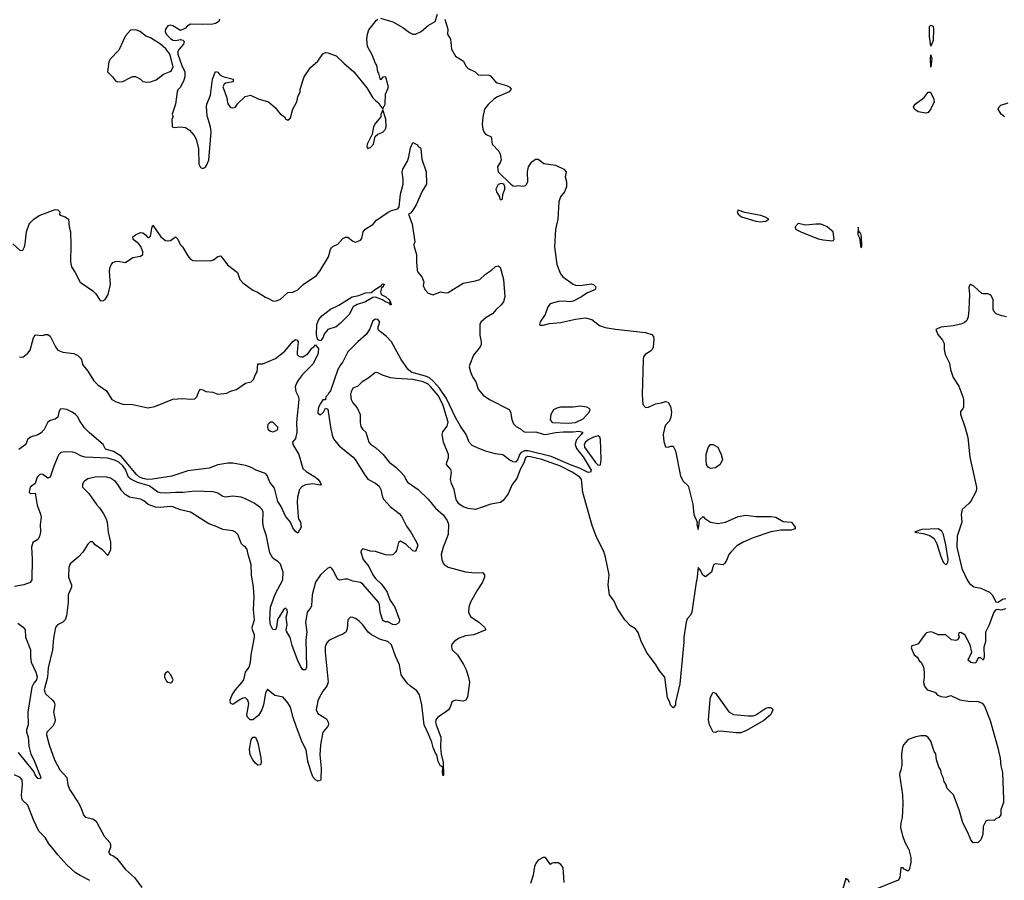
# Model space of a CAD drawing. Header units: inches. Extents: x 1384664 to 1536621, y 460766 to 646467.
# Tile 363 of 488: x 1443525 to 1451398, y 572467 to 579345. Entities that reach past the tile are written whole.
import ezdxf

# ---------------------------------------------------------------- set-up
doc = ezdxf.new("R2010")
doc.units = ezdxf.units.IN
doc.header["$MEASUREMENT"] = 0
doc.layers.add('B4547', color=7, linetype='Continuous')
doc.layers.add('B4557', color=7, linetype='Continuous')

msp = doc.modelspace()

# ---------------------------------------------------------------- linework, layer by layer
at = {"layer": 'B4547', "color": 5}
for points, elevation in [([(1446410, 579357.3), (1446507.9, 579327.9), (1446590, 579282), (1446642.8, 579242.8), (1446670, 579230.7), (1446690, 579230.7), (1446735.3, 579250), (1446790, 579298), (1446848, 579330), (1446866, 579390)], 780), ([(1446923.8, 579350), (1446947.3, 579270), (1446946, 579230), (1446970.6, 579190), (1446978, 579110), (1447010, 579053.4), (1447074.3, 579014.3), (1447093.7, 578973.7), (1447110, 578956.3), (1447168, 578928), (1447190, 578904.7), (1447210, 578901), (1447270, 578906), (1447281.7, 578901.7), (1447290, 578898), (1447328.5, 578850), (1447341.7, 578841.7), (1447418.9, 578818.9), (1447445.5, 578805.5), (1447454, 578790), (1447438, 578770), (1447344.9, 578730), (1447316.3, 578710), (1447270, 578667), (1447242, 578630), (1447227.5, 578567.5), (1447222.4, 578510), (1447228, 578470), (1447236.3, 578450), (1447250, 578430.8), (1447296, 578410), (1447302, 578350), (1447355.2, 578295.2), (1447366.8, 578270), (1447374.4, 578225.6), (1447370.7, 578209.3), (1447346.8, 578170), (1447351, 578130), (1447451, 578030), (1447470, 578017.3), (1447490, 578014), (1447510, 578019.1), (1447550, 578015.5), (1447570, 578019.3), (1447575.1, 578024.9), (1447587.6, 578050), (1447586.3, 578130), (1447594.5, 578170), (1447619.3, 578210), (1447650, 578230.7), (1447670.6, 578230.6), (1447716.3, 578196.3), (1447810, 578181.6), (1447876, 578150), (1447896, 578130), (1447886, 578090), (1447897.3, 578050), (1447898.4, 578010), (1447880.3, 577970), (1447850.4, 577930), (1447835.3, 577890), (1447828.5, 577750), (1447810.3, 577669.7), (1447802.6, 577530), (1447820.3, 577390), (1447850, 577314.8), (1447868.4, 577290), (1447950, 577230.5), (1447970, 577223.8), (1448010, 577221.3), (1448093.7, 577233.7), (1448112, 577230), (1448131.3, 577210), (1448126, 577190), (1448116.7, 577183.3), (1448059.5, 577160.5), (1448016.3, 577130), (1447950, 577096.2), (1447930, 577091.6), (1447870, 577095.6), (1447830, 577092), (1447766, 577074), (1447746.8, 577050), (1447726.7, 576990), (1447687.9, 576930), (1447681.3, 576910), (1447684.7, 576904.7), (1447710, 576904.6), (1447762.6, 576917.4), (1447850, 576924.1), (1447970, 576952.7), (1448050, 576961.5), (1448100.2, 576950), (1448161.6, 576901.6), (1448206.2, 576886.2), (1448290, 576872.2), (1448530, 576845), (1448579.4, 576830), (1448592.9, 576812.9), (1448596.5, 576790), (1448590, 576727.3), (1448582.7, 576710), (1448570, 576695.3), (1448526.4, 576670), (1448513.9, 576650), (1448509.5, 576630), (1448502, 576350), (1448506.4, 576270), (1448530, 576246.2), (1448552.7, 576250), (1448610, 576275.8), (1448657.1, 576282.9), (1448690, 576294.9), (1448710, 576288.2), (1448730, 576254.9), (1448736.8, 576210), (1448732.1, 576167.9), (1448721, 576139), (1448690, 576104.2), (1448680, 576080), (1448671.6, 576030), (1448675.4, 575975.4), (1448690, 575933), (1448710, 575928.4), (1448730, 575936.4), (1448750, 575936.4), (1448770, 575900.7), (1448810, 575698), (1448830, 575658), (1448870, 575621), (1448872.5, 575612.5), (1448906.6, 575473.4), (1448915.3, 575390), (1448942.8, 575330), (1448938.8, 575310), (1448950, 575272), (1448959.3, 575310), (1448957.2, 575330), (1448964, 575350), (1448990, 575376), (1449000.7, 575360.7), (1449049.3, 575329.3), (1449110, 575319.2), (1449170, 575329.3), (1449270, 575373.6), (1449330, 575384.7), (1449410, 575375.9), (1449530, 575375.8), (1449570, 575370.2), (1449630, 575335.3), (1449696, 575330), (1449726.8, 575290), (1449724.7, 575275.3), (1449694, 575266), (1449610, 575265.2), (1449530, 575251.1), (1449390, 575205.3), (1449309.4, 575170.6), (1449260.6, 575139.4), (1449210.8, 575090), (1449196.1, 575070), (1449177.3, 575022.7), (1449161.6, 574998.4), (1449150, 574989.6), (1449090, 574997.4), (1449076.3, 574990), (1449066.4, 574970), (1449057.3, 574930), (1449010, 574893.2), (1448986.3, 574906.3), (1448970, 574946), (1448950, 574966), (1448940.5, 574870), (1448933, 574850), (1448898.4, 574610), (1448890, 574585.2), (1448862, 574558), (1448853.4, 574530), (1448836.4, 574410), (1448835.8, 574370), (1448802.4, 574037.6), (1448770.2, 573890), (1448770, 573868.7), (1448756, 573850), (1448750, 573847), (1448730, 573866), (1448724, 573890), (1448705.2, 573925.2), (1448683.4, 574090), (1448640.8, 574140.8), (1448610, 574195.9), (1448543.4, 574283.4), (1448495.8, 574370), (1448470, 574449), (1448450, 574476), (1448410, 574501.5), (1448364.2, 574550), (1448302.9, 574642.9), (1448277.2, 574697.2), (1448242.4, 574750), (1448230.7, 574830), (1448239, 574910), (1448209.1, 575050), (1448195, 575095), (1448136.5, 575210), (1448101.7, 575301.7), (1448026.9, 575566.9), (1448018.6, 575670), (1448004.2, 575690), (1447943, 575730), (1447850, 575778.2), (1447701, 575830), (1447610, 575853), (1447586.4, 575853.6), (1447570, 575842.7), (1447556, 575804), (1447525.8, 575750), (1447500.1, 575679.9), (1447462.7, 575630), (1447430, 575556.9), (1447390, 575503), (1447370, 575485.6), (1447293.1, 575473.1), (1447170, 575431), (1447110, 575438), (1447071.8, 575451.8), (1447036.4, 575476.4), (1447014.7, 575510), (1447000.4, 575590), (1446979, 575639), (1446970.8, 575670), (1446976.8, 575730), (1446972.7, 575750), (1446938.9, 575790), (1446939.8, 575810), (1446955, 575845), (1446955.2, 575870), (1446913.7, 575970), (1446904.4, 576030), (1446907.4, 576052.6), (1446942.5, 576097.5), (1446951.7, 576130), (1446908, 576270), (1446870, 576341.9), (1446810, 576414.4), (1446790, 576431.5), (1446751.6, 576451.6), (1446669, 576471), (1446537.2, 576477.2), (1446490, 576483.7), (1446425, 576505), (1446390, 576523.9), (1446370, 576527.1), (1446310, 576478), (1446264.9, 576450), (1446230, 576417.2), (1446190, 576399.3), (1446174.4, 576370), (1446170.4, 576350), (1446174.6, 576310), (1446190, 576283), (1446222.8, 576242.8), (1446246.5, 576190), (1446246.8, 576126.8), (1446252.9, 576092.9), (1446267.7, 576070), (1446291.7, 576050), (1446318, 575970), (1446330, 575953.8), (1446370, 575926.2), (1446432.6, 575870), (1446479, 575810), (1446532.9, 575770), (1446573.1, 575730), (1446599.2, 575699.2), (1446611.5, 575670), (1446625.7, 575650), (1446710.3, 575590), (1446790, 575512.4), (1446850, 575442.8), (1446910, 575387.3), (1446943.4, 575343.4), (1446953.5, 575313.5), (1446952.4, 575230), (1446910.1, 575129.9), (1446895, 575070), (1446899.7, 575030), (1446910, 575003.1), (1446920.3, 574990), (1446950, 574969.1), (1447090, 574931.8), (1447163.8, 574923.8), (1447226.6, 574926.6), (1447241.3, 574910), (1447240.8, 574890), (1447225.8, 574850), (1447185.2, 574790), (1447128.8, 574690), (1447116, 574650), (1447112.9, 574610), (1447130, 574575.3), (1447196.4, 574530), (1447243, 574490), (1447253, 574470), (1447156.3, 574430), (1447090, 574421.6), (1447038.5, 574401.5), (1447002.3, 574377.7), (1446983.3, 574356.7), (1446978.4, 574341.6), (1446977.2, 574330), (1446984.4, 574310), (1447026.4, 574270), (1447072.9, 574192.9), (1447094, 574150), (1447110, 574099.3), (1447120.5, 574050), (1447120.1, 574030), (1447105.4, 573930), (1447092.5, 573907.5), (1447070, 573897.7), (1447010, 573906.9), (1446990, 573898.7), (1446981.3, 573890), (1446966.9, 573850), (1446952.7, 573830), (1446930.1, 573810), (1446868.3, 573771.7), (1446853.9, 573750), (1446850.9, 573730), (1446854.4, 573710), (1446892.7, 573610), (1446889.1, 573529.1), (1446895.1, 573475.1), (1446910.2, 573410), (1446914, 573310), (1446910, 573302), (1446905.2, 573330), (1446908, 573370), (1446899, 573379), (1446890, 573379), (1446870, 573416), (1446859.8, 573470), (1446850, 573483), (1446830.8, 573530), (1446820.2, 573570), (1446794.4, 573634.4), (1446758, 573710), (1446740.4, 573870), (1446723, 573950), (1446701.7, 573981.7), (1446650, 574017.7), (1446623.4, 574043.4), (1446575, 574110), (1446560.9, 574190), (1446530, 574258.4), (1446497.5, 574350), (1446470, 574377.1), (1446410, 574390.7), (1446338.9, 574430), (1446311.6, 574450), (1446268.2, 574510), (1446239.5, 574539.5), (1446210, 574559.8), (1446190, 574569), (1446170, 574571.4), (1446149.4, 574550), (1446143.6, 574476.4), (1446132.5, 574450), (1446110, 574435.2), (1446062.9, 574417.1), (1445997.2, 574382.8), (1445977.4, 574362.6), (1445966.8, 574333.2), (1445966.4, 574290), (1445992.7, 574050), (1445981.5, 574018.5), (1445950, 573979.1), (1445921.4, 573930), (1445910, 573900.9), (1445896.5, 573830), (1445910, 573801.5), (1445977.4, 573757.4), (1445993, 573730), (1445993.5, 573710), (1445985.6, 573694.4), (1445948.6, 573650), (1445931.1, 573550), (1445925.2, 573470), (1445936.2, 573363.8), (1445933, 573270), (1445930, 573265.2), (1445910, 573260.9), (1445889.7, 573269.7), (1445870, 573295.1), (1445850, 573346.6), (1445830, 573419.3), (1445816.8, 573510), (1445784.2, 573570), (1445738.2, 573690), (1445712.3, 573767.7), (1445691.4, 573851.4), (1445670, 573886.9), (1445631.6, 573931.6), (1445565.3, 573945.3), (1445507.9, 573992.1), (1445498, 573982), (1445490, 573962), (1445474.8, 573870), (1445462.6, 573830), (1445434.9, 573785.1), (1445388.9, 573748.9), (1445368.5, 573748.5), (1445347.1, 573770), (1445342.4, 573790), (1445356.7, 573876.7), (1445350, 573907.8), (1445338.6, 573918.6), (1445330, 573924.8), (1445310, 573924.1), (1445286.8, 573913.2), (1445230, 573872), (1445210, 573884), (1445208.7, 573910), (1445224.6, 573950), (1445250.6, 573990), (1445305.4, 574050), (1445317, 574070), (1445330.5, 574129.5), (1445359.3, 574170), (1445369.9, 574210), (1445375.3, 574270), (1445403.9, 574410), (1445402.6, 574430), (1445386, 574470), (1445383.5, 574490), (1445402.5, 574550), (1445393.8, 574630), (1445400.6, 574730), (1445395, 574810), (1445377.7, 574910), (1445375.1, 574990), (1445351.6, 575070), (1445344.7, 575110), (1445330, 575129.6), (1445316.9, 575136.9), (1445297.7, 575157.7), (1445269.6, 575230), (1445252, 575250), (1445230, 575260.5), (1445150, 575269.8), (1445090, 575298.5), (1445036.5, 575316.5), (1444890, 575408.2), (1444810, 575428.9), (1444750, 575452.7), (1444730, 575455.2), (1444650, 575446.4), (1444610, 575450.5), (1444553.3, 575470), (1444518.8, 575498.8), (1444492.1, 575512.1), (1444402.7, 575530), (1444369.6, 575550), (1444340.7, 575580.7), (1444310, 575631.2), (1444290, 575654.3), (1444250, 575682.4), (1444211.2, 575691.2), (1444130, 575689.8), (1444070, 575674.8), (1444042.6, 575657.4), (1444034.4, 575650), (1444026.4, 575630), (1444028.2, 575610), (1444077.4, 575557.4), (1444138.7, 575470), (1444163.4, 575443.4), (1444195.6, 575395.6), (1444215.7, 575355.7), (1444224.6, 575330), (1444232.6, 575250), (1444251.8, 575170), (1444250, 575108), (1444230, 575062), (1444190, 575105.1), (1444129.7, 575149.7), (1444110, 575172), (1444090, 575172.7), (1444070, 575152.7), (1444031, 575089), (1443992.9, 575050), (1443930, 574996.9), (1443917.2, 574970), (1443914.6, 574890), (1443938.5, 574830), (1443940.3, 574810), (1443913.6, 574750), (1443912.1, 574687.9), (1443900.2, 574579.8), (1443890, 574549.6), (1443870, 574531.3), (1443828.2, 574510), (1443811.8, 574488.2), (1443796.3, 574403.7), (1443787.2, 574310), (1443753.9, 574166.1), (1443748.6, 574090), (1443721.6, 573990), (1443725.6, 573970), (1443734.4, 573954.4), (1443785.6, 573910), (1443800.7, 573890), (1443806, 573870), (1443796.5, 573810), (1443807.9, 573750), (1443805.8, 573730), (1443790, 573700.5), (1443742.3, 573650), (1443739.5, 573630), (1443762, 573550), (1443803.9, 573430), (1443846.7, 573350), (1443900.9, 573290), (1443911, 573230), (1443925.2, 573190), (1443992, 573090), (1444012.8, 573050), (1444035.6, 572990), (1444050, 572972), (1444110, 572957.7), (1444130, 572945.3), (1444143.1, 572930), (1444200.2, 572820.2), (1444244.9, 572770), (1444252.3, 572752.3), (1444250.7, 572730), (1444236, 572690), (1444251.3, 572670), (1444270, 572664.4), (1444301.6, 572641.6), (1444370, 572554), (1444442, 572490), (1444502, 572410)], 780), ([(1445122.8, 579350), (1445118, 579330), (1445090, 579314.5), (1445070, 579309.7), (1444986.5, 579306.5), (1444890, 579309.2), (1444865.5, 579294.5), (1444850, 579279), (1444810, 579259), (1444750, 579295.3), (1444730, 579302), (1444710, 579295.3), (1444691, 579270), (1444688, 579250), (1444696.3, 579230), (1444730, 579194), (1444750, 579180.7), (1444770, 579178.8), (1444810, 579186.8), (1444830, 579181), (1444841, 579170), (1444836.3, 579150), (1444799.3, 579110), (1444790.4, 579090), (1444790.4, 579070.4), (1444820.5, 578980.5), (1444844.7, 578930), (1444846, 578890), (1444838, 578862), (1444810, 578806), (1444790, 578786), (1444784.7, 578770), (1444770.8, 578670), (1444744.7, 578590), (1444751.3, 578570), (1444742, 578550), (1444744.7, 578490), (1444762.8, 578482.8), (1444811.5, 578488.5), (1444850, 578483.8), (1444882.3, 578462.3), (1444920.9, 578420.9), (1444935.8, 578390), (1444954, 578314), (1444957.6, 578190), (1444970, 578164), (1444990, 578157.3), (1444999.5, 578160.5), (1445010, 578166), (1445020.1, 578179.9), (1445036.8, 578223.2), (1445056.3, 578450), (1445051.5, 578490), (1445023.2, 578576.8), (1445019.3, 578650), (1445022.7, 578670), (1445050, 578742), (1445066, 578870), (1445090, 578932), (1445110, 578926), (1445125.3, 578905.3), (1445150, 578890.4), (1445231.3, 578870), (1445232, 578850), (1445170, 578837.2), (1445161, 578830), (1445150.8, 578810), (1445178.8, 578730), (1445190, 578672), (1445210, 578644.9), (1445230, 578640.7), (1445250, 578646.8), (1445266.6, 578673.4), (1445327.7, 578732.3), (1445370, 578742.8), (1445432.8, 578712.8), (1445514, 578690), (1445570, 578642), (1445590.7, 578610.7), (1445611.3, 578590), (1445642, 578570), (1445654, 578550), (1445670, 578542), (1445690, 578562), (1445709.2, 578630), (1445741.2, 578690), (1445749, 578730), (1445768.7, 578770), (1445769, 578790), (1445800.7, 578890), (1445850, 578964), (1445910, 579014.8), (1445947.8, 579072.2), (1445970, 579082), (1445990, 579081.6), (1446056.7, 579056.7), (1446117.2, 578997.2), (1446197, 578930), (1446300.6, 578800.6), (1446350, 578721), (1446370, 578698.8), (1446398, 578678), (1446410, 578654), (1446430, 578634), (1446448.4, 578671.6), (1446449, 578751), (1446470, 578794), (1446473.2, 578810), (1446470, 578826), (1446459, 578870), (1446450, 578888), (1446430, 578886), (1446410, 578866), (1446398, 578918), (1446390, 578928), (1446381.2, 578981.2), (1446370, 578995.3), (1446344.2, 579064.2), (1446306.3, 579130), (1446301.6, 579190), (1446305.1, 579230), (1446316.5, 579263.5), (1446378.4, 579341.6), (1446390, 579350.8)], 780), ([(1443470, 577554.8), (1443530, 577501), (1443550, 577504.7), (1443564, 577530), (1443570, 577554), (1443580.7, 577650), (1443602, 577710), (1443613.1, 577726.9), (1443637, 577750), (1443680.3, 577779.7), (1443810, 577827.7), (1443830, 577826.8), (1443846.8, 577810), (1443842.8, 577790), (1443850, 577782.8), (1443890, 577770.7), (1443915.5, 577750), (1443920.7, 577690), (1443931, 577650), (1443934.8, 577550), (1443930.6, 577410), (1443940.7, 577370), (1443970, 577324.7), (1444008.1, 577248.1), (1444110, 577179.1), (1444134.3, 577154.3), (1444170, 577100.7), (1444190, 577097.3), (1444209.6, 577110.4), (1444233.3, 577150), (1444251.3, 577230), (1444243.7, 577336.3), (1444249.8, 577370.2), (1444259.5, 577390), (1444270, 577404), (1444290, 577414), (1444310, 577415.8), (1444370, 577404.7), (1444430, 577444), (1444490, 577455.5), (1444509.3, 577470), (1444509.6, 577490), (1444492.6, 577532.6), (1444476.4, 577556.4), (1444433.2, 577590), (1444428.7, 577610), (1444450, 577626), (1444490, 577646), (1444510, 577640.7), (1444530, 577626.8), (1444550, 577604.7), (1444556.4, 577603.6), (1444570, 577614), (1444580.9, 577679.1), (1444590, 577702), (1444654, 577610), (1444690, 577580.7), (1444710, 577577.3), (1444730, 577580.7), (1444770, 577611), (1444790, 577591), (1444807.7, 577550), (1444827.3, 577530), (1444870, 577458), (1444890, 577431.3), (1444910, 577421), (1445050, 577418.8), (1445075.1, 577424.9), (1445110, 577452), (1445130, 577458), (1445150, 577438), (1445186.2, 577386.2), (1445266, 577326), (1445284.9, 577270), (1445310, 577242), (1445390, 577182.8), (1445427.5, 577167.5), (1445490, 577126.8), (1445510, 577121), (1445550, 577098.8), (1445570, 577094.8), (1445610, 577110.8), (1445670, 577164.9), (1445710, 577169), (1445750, 577187.7), (1445791.4, 577228.6), (1445897.9, 577302.1), (1445924.1, 577335.9), (1445994.4, 577450), (1446011.5, 577508.5), (1446019.2, 577520.8), (1446030, 577531.5), (1446070, 577550.3), (1446110, 577598), (1446130, 577608.2), (1446150, 577607.7), (1446190, 577574.8), (1446210, 577568.5), (1446250, 577582.8), (1446262, 577598), (1446271.6, 577650), (1446287.8, 577672.2), (1446350, 577708.2), (1446378, 577742), (1446472.4, 577807.6), (1446499, 577821), (1446550, 577834.9), (1446558.5, 577850), (1446571.2, 577950), (1446592.3, 578030), (1446591.5, 578071.5), (1446583, 578130), (1446587.6, 578150), (1446625.9, 578214.1), (1446637.6, 578250), (1446650, 578322), (1446670, 578364.7), (1446704.7, 578344.7), (1446711.6, 578331.6), (1446730, 578322), (1446732.7, 578312.7), (1446741.6, 578230), (1446774, 578130), (1446779, 578030), (1446744, 577976), (1446695.1, 577864.9), (1446663.5, 577816.5), (1446650, 577800.5), (1446633.4, 577790), (1446663.8, 577710), (1446683.8, 577570), (1446678, 577550), (1446679.5, 577530), (1446698.4, 577470), (1446697.6, 577410), (1446703.7, 577343.7), (1446708.8, 577328.8), (1446741.3, 577290), (1446755.5, 577250), (1446750, 577222), (1446764.9, 577190), (1446790, 577160.7), (1446830, 577146), (1446889.7, 577170.3), (1446930, 577162.6), (1446950, 577164.7), (1447070, 577238.5), (1447170, 577257.7), (1447203.7, 577270), (1447250, 577312), (1447297.3, 577342.7), (1447330, 577372.2), (1447350, 577379.3), (1447368, 577368), (1447393.7, 577270), (1447404, 577130), (1447393.4, 577090), (1447374.6, 577065.4), (1447334.8, 577030), (1447306.4, 576993.6), (1447255.9, 576964.1), (1447211.1, 576928.9), (1447204.7, 576910), (1447204.9, 576824.9), (1447216, 576770), (1447214.8, 576750), (1447206.8, 576730), (1447154.6, 576665.4), (1447124.4, 576590), (1447120.3, 576570), (1447130.2, 576530), (1447145.6, 576490), (1447172, 576450), (1447190, 576392.7), (1447230, 576344.6), (1447282.4, 576310), (1447438, 576230), (1447450, 576210.8), (1447460.7, 576150), (1447474.9, 576114.9), (1447495.1, 576095.1), (1447530, 576075.5), (1447554.1, 576054.1), (1447570.1, 576050.1), (1447651, 576051), (1447710, 576031.8), (1447730, 576030.9), (1447810, 576046.6), (1447870, 576052.4), (1447949.4, 576050.6), (1447995.8, 576055.8), (1448027.3, 576050), (1448015.6, 576030), (1447976, 575984), (1447967.1, 575950), (1447978.4, 575918.4), (1448030, 575852.6), (1448093.8, 575746.2), (1448090, 575728.2), (1448070, 575726), (1448001.9, 575761.9), (1447930, 575787.3), (1447774.2, 575854.2), (1447590, 575899.3), (1447560.9, 575899.1), (1447534.1, 575885.9), (1447521.4, 575870), (1447509.3, 575830), (1447490, 575809.1), (1447470, 575810.9), (1447444, 575824), (1447387.9, 575867.9), (1447330, 575875.5), (1447250, 575898.3), (1447190, 575919.9), (1447143.2, 575943.2), (1447119.5, 575970), (1447094.2, 576030), (1447050, 576095.6), (1447010, 576165.8), (1446937.4, 576317.4), (1446880.7, 576400.7), (1446835, 576455), (1446802.2, 576482.2), (1446770, 576496.2), (1446664.5, 576524.5), (1446652.2, 576530), (1446630.6, 576550), (1446576, 576630), (1446498.5, 576770), (1446455.6, 576815.6), (1446409.6, 576850), (1446391.8, 576870), (1446392.3, 576890), (1446403.7, 576930), (1446390, 576949.2), (1446370, 576953.3), (1446350, 576939.5), (1446326, 576874), (1446295.6, 576830), (1446230, 576771.6), (1446148.9, 576690), (1446110.2, 576609.8), (1446090, 576587), (1446070.3, 576550), (1446010, 576379), (1445996.3, 576363.7), (1445990, 576348), (1445972, 576330), (1445970, 576306), (1445950, 576308), (1445930, 576279), (1445914.8, 576250), (1445908.5, 576210), (1445910, 576202), (1445930, 576187.3), (1445954, 576210), (1445970, 576242), (1445990, 576234), (1446010.2, 576089.8), (1446024.1, 576024.1), (1446035.2, 575995.2), (1446080.4, 575940.4), (1446191.6, 575850), (1446208.8, 575830), (1446282, 575710), (1446310, 575672.7), (1446370, 575642.5), (1446398.4, 575618.4), (1446414.1, 575590), (1446426.4, 575530), (1446436.9, 575510), (1446490, 575452.6), (1446559.4, 575399.4), (1446578.3, 575378.3), (1446617.7, 575297.7), (1446653.8, 575250), (1446698.3, 575170), (1446705.7, 575150), (1446705.1, 575134.9), (1446690, 575094), (1446670, 575099.3), (1446616.2, 575150), (1446570, 575177.2), (1446554, 575166), (1446537.1, 575102.9), (1446530, 575089), (1446510, 575069.3), (1446490, 575066), (1446450, 575069.5), (1446370, 575094.5), (1446330, 575097.2), (1446270, 575117.2), (1446256.3, 575103.7), (1446253, 575090), (1446271.7, 575030), (1446316.5, 574976.5), (1446348.7, 574910), (1446370, 574879.1), (1446416.4, 574836.4), (1446434.1, 574814.1), (1446462.3, 574770), (1446483.5, 574710), (1446525.4, 574650), (1446563.2, 574550), (1446559.3, 574530), (1446550, 574519.8), (1446530, 574509.9), (1446510, 574513), (1446470, 574532.9), (1446450, 574533.7), (1446430, 574542.9), (1446408.1, 574610), (1446401.2, 574670), (1446394, 574690), (1446270, 574835.2), (1446250, 574847.5), (1446190, 574857.6), (1446150, 574873.9), (1446124.7, 574875.3), (1446085.5, 574865.5), (1446070, 574873.3), (1446063.1, 574883.1), (1446030, 574949.5), (1446020.1, 574960.1), (1446010, 574969.5), (1445990, 574962.9), (1445930, 574909.6), (1445891.7, 574850), (1445863.5, 574750), (1445859.2, 574660.8), (1445853.7, 574646.3), (1445823.5, 574610), (1445811.1, 574528.9), (1445820.9, 574450), (1445812.4, 574390), (1445818, 574170), (1445810, 574149), (1445790, 574149), (1445770, 574179), (1445746, 574230), (1445704.7, 574344.7), (1445687.2, 574407.2), (1445658.3, 574458.3), (1445656.3, 574470), (1445662.9, 574510), (1445655, 574570), (1445666.9, 574610), (1445664.2, 574630), (1445650, 574641.1), (1445635.8, 574630), (1445587.5, 574552.5), (1445578.8, 574490), (1445570.2, 574469.8), (1445550, 574473), (1445529.9, 574509.9), (1445525.9, 574550), (1445531.4, 574650), (1445566.7, 574753.3), (1445630, 574868), (1445630.7, 574929.3), (1445610, 574993.2), (1445592.9, 575012.9), (1445550, 575042), (1445524.9, 575084.9), (1445497.4, 575217.4), (1445474, 575290), (1445469.8, 575330.2), (1445471.7, 575410), (1445463, 575430), (1445445.1, 575450), (1445400.4, 575480.4), (1445330, 575517.4), (1445295.1, 575530), (1445230, 575537.4), (1445170, 575529.6), (1445150, 575535.1), (1445110, 575561.3), (1445072.3, 575572.3), (1444930, 575577.9), (1444830, 575567.1), (1444770, 575567.5), (1444690, 575560.6), (1444650, 575563.4), (1444630, 575569.6), (1444559.7, 575619.7), (1444466.9, 575646.9), (1444414, 575674), (1444396.4, 575690), (1444371.1, 575750), (1444350, 575778.8), (1444316.6, 575810), (1444290, 575823.4), (1444230, 575840.1), (1444049.9, 575849.9), (1444018.2, 575858.2), (1443970, 575884.4), (1443950, 575889.8), (1443890, 575892.9), (1443854.7, 575885.3), (1443838, 575870), (1443830, 575855.1), (1443795.4, 575770), (1443770, 575689.3), (1443750, 575680.9), (1443710, 575709.5), (1443690, 575714), (1443665.3, 575690), (1443650, 575638), (1443608.4, 575610), (1443601, 575570), (1443603.5, 575563.5), (1443610, 575558), (1443650, 575562), (1443664.4, 575464.4), (1443692.9, 575392.9), (1443696.5, 575370), (1443688.9, 575310), (1443690.3, 575249.7), (1443684.1, 575215.9), (1443671, 575190), (1443630, 575167), (1443620.5, 575130), (1443623.7, 575036.3), (1443621.1, 574870), (1443610, 574846.3), (1443558, 574830), (1443484, 574816)], 760), ([(1450000, 577674.6), (1449982, 577690), (1449947.2, 577707.2), (1449930, 577711.8), (1449891.6, 577711.6), (1449810, 577702.9), (1449750, 577717), (1449724.9, 577690), (1449728.8, 577670), (1449770, 577649), (1449910, 577594), (1449950, 577584.8), (1450000, 577579.5)], 820), ([(1443522.8, 576650), (1443550, 576648), (1443590, 576679.5), (1443610, 576703.8), (1443636.6, 576803.4), (1443650, 576826.8), (1443710, 576820.5), (1443730, 576830.4), (1443750, 576830.5), (1443770, 576816.3), (1443811.5, 576731.5), (1443830, 576704.9), (1443870, 576688), (1443956.8, 576676.8), (1443990, 576661), (1444010, 576642.8), (1444019.1, 576630), (1444028.4, 576590), (1444070, 576535.6), (1444118.2, 576458.2), (1444150, 576427.7), (1444219.7, 576379.7), (1444263, 576310), (1444296.3, 576290), (1444350, 576273.6), (1444430.9, 576270.9), (1444550, 576244.5), (1444607, 576253), (1444750, 576312.2), (1444830, 576318.4), (1444890, 576312.7), (1444924.8, 576315.2), (1444942.7, 576330), (1444960.9, 576379.1), (1444970, 576391.3), (1444990, 576387.3), (1445014.4, 576374.4), (1445070, 576368.2), (1445110, 576352.7), (1445180.5, 576359.5), (1445210, 576376.3), (1445259, 576390), (1445330, 576440.7), (1445376, 576450), (1445394, 576470), (1445409.6, 576510), (1445422.9, 576530), (1445430, 576594.8), (1445470, 576594), (1445570, 576636.4), (1445645, 576695), (1445710, 576774), (1445730, 576790.8), (1445744.7, 576784.7), (1445751, 576771), (1445742.8, 576690), (1445744.7, 576670), (1445756.9, 576656.9), (1445770, 576651.3), (1445790, 576651), (1445830, 576674), (1445860.7, 576719.3), (1445877, 576730), (1445890, 576747.3), (1445914.1, 576714.1), (1445910.1, 576670), (1445870, 576593.6), (1445785.9, 576510), (1445753.8, 576466.2), (1445738.6, 576441.4), (1445729.1, 576410.9), (1445734, 576374), (1445754.4, 576330), (1445758.2, 576310), (1445739.7, 576130), (1445741.5, 576050), (1445730, 575998), (1445707.3, 575970), (1445708.7, 575950), (1445756.1, 575870), (1445790, 575758.8), (1445815.1, 575735.1), (1445890.6, 575690), (1445910, 575673), (1445927.7, 575650), (1445934.8, 575630), (1445930, 575625.2), (1445870, 575636.9), (1445810, 575626.9), (1445784.3, 575615.7), (1445763.1, 575590), (1445746, 575530), (1445743.1, 575490), (1445752.4, 575370), (1445757.1, 575350), (1445770.3, 575330), (1445775.5, 575290), (1445750, 575242), (1445730, 575254), (1445710, 575285.2), (1445689.8, 575329.8), (1445650, 575377), (1445615.4, 575455.4), (1445590, 575494), (1445562.2, 575602.2), (1445526.5, 575650), (1445503.2, 575703.2), (1445490, 575719.7), (1445421.3, 575741.3), (1445369.8, 575769.8), (1445330, 575782.6), (1445230, 575800.9), (1445190, 575802), (1445110, 575786.8), (1445039.1, 575760.9), (1444870, 575740.2), (1444742.2, 575697.8), (1444587, 575673), (1444548.3, 575671.7), (1444510, 575678.3), (1444482.5, 575690), (1444460.4, 575710), (1444337.2, 575857.2), (1444274.4, 575894.4), (1444212.4, 575912.4), (1444191.5, 575951.5), (1444082.7, 576042.7), (1444043.5, 576083.5), (1444002.2, 576142.2), (1443990, 576171.9), (1443972.5, 576190), (1443944.4, 576210), (1443902, 576230), (1443863.9, 576236.1), (1443850, 576233.2), (1443838.8, 576210), (1443831.3, 576170), (1443808.1, 576151.9), (1443770, 576141.6), (1443750, 576129.6), (1443720.9, 576070), (1443696.3, 576043.7), (1443670, 576028), (1443610.4, 576010), (1443586.7, 575990), (1443574.4, 575950), (1443519.5, 575910)], 740), ([(1443510, 574523), (1443554, 574490), (1443568.3, 574470), (1443572.3, 574410), (1443612.5, 574310), (1443611.4, 574250), (1443617.2, 574210), (1443654.6, 574130), (1443665.7, 574094.3), (1443660.9, 574070), (1443637.6, 574042.4), (1443622.5, 574010), (1443589.4, 573810), (1443593, 573710), (1443578.4, 573670), (1443579.3, 573650), (1443594.1, 573614.1), (1443598.3, 573538.3), (1443614.5, 573474.5), (1443638, 573430), (1443693, 573290), (1443690, 573278), (1443670, 573280.7), (1443648.7, 573310), (1443638, 573338), (1443516.5, 573490)], 760), ([(1444087, 572467), (1444010, 572504.6), (1443970, 572529.4), (1443903.4, 572590), (1443829.2, 572670), (1443790, 572722.8), (1443757.6, 572757.6), (1443729, 572810), (1443679, 572859), (1443635, 572950), (1443590, 573068.6), (1443547.1, 573107.1), (1443541.2, 573121.2), (1443538.6, 573150), (1443548.2, 573230), (1443544.8, 573270), (1443530, 573288.5), (1443484.5, 573310)], 780), ([(1447879.2, 572450), (1447870.3, 572570.3), (1447853.1, 572593.1), (1447830, 572606.8), (1447793.6, 572606.4), (1447778, 572602), (1447770, 572594), (1447730, 572648.7), (1447710, 572648.7), (1447670.5, 572629.5), (1447654, 572606), (1447642.3, 572577.7), (1447630, 572508.7), (1447610, 572442)], 820)]:
    msp.add_lwpolyline(points, dxfattribs=dict(at, elevation=elevation))
for points, elevation in [([(1444450, 579264), (1444410, 579262), (1444370, 579215.3), (1444316.9, 579103.1), (1444247.3, 579030), (1444237.3, 579010), (1444226.8, 578930), (1444266, 578890), (1444290, 578858), (1444308.4, 578848.4), (1444350, 578852.4), (1444410, 578883.7), (1444430, 578890.4), (1444450, 578890.4), (1444490.4, 578870.4), (1444510, 578850.8), (1444546, 578846), (1444570, 578848.2), (1444616.3, 578863.7), (1444675.3, 578910), (1444729.2, 578930.8), (1444739.3, 578940.7), (1444753.2, 578970), (1444731.7, 579051.7), (1444724.5, 579070), (1444693.5, 579113.5), (1444650.9, 579150.9), (1444570, 579200.9), (1444534.8, 579214.8), (1444488, 579250)], 780), ([(1446430, 578626), (1446412.7, 578587.3), (1446412, 578570), (1446370, 578519), (1446354.8, 578490), (1446344.7, 578430), (1446304.7, 578350), (1446302, 578330), (1446310, 578314), (1446318, 578322), (1446330, 578324.7), (1446353.2, 578350), (1446368.4, 578411.6), (1446389, 578431), (1446430, 578446.8), (1446449.2, 578470), (1446456.2, 578490), (1446453.2, 578550)], 780), ([(1447376, 578036), (1447350.9, 578029.1), (1447331.3, 577990), (1447338, 577970), (1447362, 577930), (1447364.7, 577910), (1447370, 577904.7), (1447386, 577910), (1447387.3, 577947.3), (1447405.2, 577990), (1447404, 578010), (1447395.3, 578030)], 780), ([(1449270, 577824), (1449263.8, 577816.2), (1449262, 577810), (1449270.6, 577790), (1449296.3, 577770), (1449410, 577736), (1449450, 577729.5), (1449490, 577734.9), (1449516.3, 577750), (1449481.6, 577770), (1449450, 577779.5), (1449324.1, 577804.1)], 820), ([(1446490, 577066), (1446482, 577078), (1446486, 577086), (1446478.8, 577081.2), (1446450.5, 577089.5), (1446426.3, 577106.3), (1446370, 577126.6), (1446350, 577126), (1446290, 577089.6), (1446222.8, 577070), (1446190.6, 577049.4), (1446160.7, 576990), (1446090, 576919), (1446056, 576890), (1445990, 576868.2), (1445980.4, 576859.6), (1445963.5, 576836.5), (1445950, 576802), (1445930, 576779.6), (1445910, 576788), (1445903.3, 576803.3), (1445899.3, 576830), (1445902.2, 576910), (1445916.8, 576950), (1445942.1, 576977.9), (1446009.3, 577030.7), (1446075.8, 577064.2), (1446182.9, 577130), (1446237.6, 577142.4), (1446290, 577162.8), (1446336, 577164), (1446369, 577191), (1446419, 577221), (1446422, 577230), (1446430, 577233.4), (1446442, 577230), (1446435.3, 577224.7), (1446430.8, 577210), (1446416.9, 577203.1), (1446410.7, 577170), (1446414.8, 577150), (1446451.7, 577131.7), (1446476.3, 577110), (1446490.8, 577089.2), (1446493.4, 577073.4), (1446498, 577070), (1446494, 577066)], 740), ([(1448010, 576256.1), (1447950, 576249.8), (1447850.2, 576249.8), (1447818.9, 576241.1), (1447793.2, 576226.8), (1447772.3, 576190), (1447767.8, 576150), (1447779, 576130), (1447786.6, 576126.6), (1447910, 576119.9), (1447970, 576126.4), (1448030, 576155), (1448078.5, 576210), (1448087.3, 576230), (1448079.2, 576239.2), (1448059.3, 576250)], 780), ([(1445526.8, 576130), (1445508.9, 576110), (1445506.5, 576090), (1445512.7, 576070), (1445530, 576055.8), (1445550, 576052.7), (1445570, 576059.1), (1445589, 576070), (1445589, 576090), (1445550, 576129.3)], 740), ([(1448150, 576019.4), (1448113.8, 576010), (1448070, 575986.3), (1448050.5, 575970), (1448039.6, 575950), (1448041.3, 575930), (1448130, 575806.3), (1448150, 575784.8), (1448170, 575788.5), (1448174.9, 575830), (1448170.3, 575990), (1448163.9, 576010)], 780), ([(1449050, 575758), (1449029, 575769), (1449018, 575790), (1449012.9, 575830), (1449014.6, 575870), (1449030, 575926.8), (1449050, 575950.5), (1449071.3, 575950), (1449108, 575928), (1449134.8, 575870), (1449146, 575830), (1449126.8, 575790), (1449090, 575762.9)], 780), ([(1444710, 574137.2), (1444690, 574124), (1444683, 574110), (1444682, 574090), (1444699.8, 574059.8), (1444710, 574051), (1444730, 574046), (1444745.2, 574054.8), (1444751.8, 574070), (1444734.5, 574110)], 820), ([(1449350, 573781.3), (1449390, 573782.4), (1449410.8, 573789.2), (1449490, 573842.6), (1449510, 573848.7), (1449528.4, 573848.4), (1449541.4, 573841.4), (1449546, 573830), (1449530, 573792.7), (1449476.5, 573743.5), (1449335.3, 573664.7), (1449290, 573646.3), (1449254.7, 573645.3), (1449130, 573659.8), (1449104, 573656), (1449090, 573649.2), (1449070, 573652.3), (1449040.2, 573710), (1449033.7, 573750), (1449046.9, 573913.1), (1449050, 573930.6), (1449070, 573970.5), (1449090, 573962), (1449194.2, 573814.2), (1449233.3, 573793.3)], 780), ([(1445430, 573387.3), (1445410, 573404.5), (1445388.2, 573430), (1445368.3, 573470), (1445363.6, 573516.4), (1445377.2, 573590), (1445390, 573610.7), (1445410, 573610.6), (1445430, 573566), (1445453.9, 573446.1), (1445455.3, 573410), (1445450, 573389)], 780)]:
    msp.add_lwpolyline(points, close=True, dxfattribs=dict(at, elevation=elevation))
at = {"layer": 'B4557', "color": 5}
for points, elevation in [([(1450810, 579134), (1450799.3, 579210), (1450800.3, 579290), (1450810, 579300.8), (1450830, 579293.1), (1450832.6, 579270), (1450830, 579178)], 780), ([(1450810, 578966), (1450806.6, 579030), (1450810, 579064.7), (1450818, 579030)], 780), ([(1450770, 578597.6), (1450708.7, 578610), (1450679, 578630), (1450672.7, 578650), (1450685.1, 578670), (1450757.5, 578722.5), (1450790, 578766), (1450807.1, 578767.1), (1450834, 578710), (1450838.3, 578690), (1450810, 578632.3), (1450790, 578604.5)], 780), ([(1450230, 577686), (1450226.7, 577630), (1450241.4, 577601.4), (1450250, 577526), (1450258, 577530), (1450259, 577541), (1450255.9, 577604.1), (1450250, 577637.2), (1450241.5, 577641.5), (1450234.8, 577654.8)], 820), ([(1450870, 575276.4), (1450738, 575270), (1450686.5, 575253.5), (1450683, 575250), (1450750, 575238.8), (1450803, 575223), (1450838.2, 575198.2), (1450857.6, 575157.6), (1450890, 575054.9), (1450910, 575010.5), (1450930, 574987.7), (1450942, 574998), (1450947, 575010), (1450947.9, 575032.1), (1450930.7, 575149.3), (1450911.7, 575231.7), (1450898.9, 575258.9)], 820)]:
    msp.add_lwpolyline(points, close=True, dxfattribs=dict(at, elevation=elevation))
for points, elevation in [([(1451399, 578570), (1451374, 578590), (1451349.1, 578630.9), (1451358, 578650), (1451370, 578662), (1451430, 578681)], 780), ([(1450000, 577579.5), (1450010, 577578.4), (1450030, 577581), (1450037.2, 577590), (1450028.7, 577650), (1450000, 577674.6)], 820), ([(1451415.3, 576970), (1451378, 576978), (1451334.2, 576994.2), (1451317.2, 577010), (1451309.5, 577029.5), (1451309.2, 577110), (1451290, 577144), (1451270, 577154), (1451230, 577154), (1451218, 577158), (1451154.8, 577214.8), (1451130, 577228.7), (1451119.6, 577220.4), (1451114.8, 577205.2), (1451119.1, 577150), (1451114.7, 577025.3), (1451109.2, 576970), (1451098, 576942), (1451077.5, 576922.5), (1451050, 576911.1), (1450990, 576898.3), (1450890, 576889.3), (1450851.3, 576870), (1450866.8, 576830), (1450903.5, 576783.5), (1450917.3, 576757.3), (1450916, 576710), (1450926, 576670), (1450959.8, 576599.8), (1450967.7, 576550), (1450980.7, 576510), (1450990, 576486), (1451035.6, 576415.6), (1451066.8, 576330), (1451071.1, 576308.9), (1451071.3, 576248.7), (1451065.4, 576234.6), (1451046.8, 576213.2), (1451046.8, 576193.2), (1451084.2, 576084.2), (1451105.1, 576005.1), (1451122.2, 575850), (1451176.1, 575610), (1451176.3, 575590), (1451170, 575571.8), (1451130, 575498.4), (1451118.2, 575481.8), (1451062, 575430), (1451053.4, 575390), (1451058, 575330), (1451021, 575219), (1451018.9, 575130), (1451059.1, 574959.1), (1451104.6, 574864.6), (1451120.7, 574840.7), (1451153.4, 574813.4), (1451210, 574801.9), (1451279.3, 574770), (1451300.7, 574750), (1451330, 574694), (1451350, 574690.4), (1451384.7, 574715.3), (1451410, 574718.7)], 820), ([(1451410, 574637.1), (1451370, 574627.6), (1451350, 574632.3), (1451330.5, 574629.5), (1451314, 574610), (1451276, 574510), (1451246.8, 574450), (1451246.4, 574373.6), (1451234.8, 574330), (1451238, 574250), (1451230, 574228), (1451210, 574246), (1451190, 574246), (1451170, 574206), (1451158, 574202), (1451130, 574208), (1451110, 574226), (1451108, 574230), (1451138, 574290), (1451125.2, 574350), (1451082, 574430), (1451050, 574448), (1451034, 574446), (1451032, 574430), (1451038, 574410), (1451024.7, 574390), (1451010, 574383.7), (1450975.3, 574390), (1450930, 574428), (1450870, 574429), (1450830, 574449), (1450810, 574454), (1450775.3, 574444.7), (1450764.5, 574435.5), (1450710, 574358), (1450690, 574348), (1450658, 574342), (1450654, 574326), (1450678, 574270), (1450702, 574250), (1450719.6, 574219.6), (1450732, 574210), (1450751.6, 574171.6), (1450758, 574130), (1450758, 574090), (1450751.1, 574048.9), (1450758.8, 574018.8), (1450782, 573990), (1450834.8, 573974.8), (1450847.5, 573967.5), (1450861, 573950), (1450890, 573937.3), (1450930, 573931), (1450970, 573944.7), (1451042.8, 573910), (1451110, 573900.2), (1451190, 573897), (1451221.8, 573881.8), (1451240, 573860), (1451285.2, 573745.2), (1451347.3, 573527.3), (1451364.7, 573444.7), (1451370, 573382), (1451383, 573330), (1451392.8, 573112.8), (1451390.4, 573089.6), (1451371.1, 573031.1), (1451371.3, 572990), (1451354, 572970), (1451330, 572958), (1451316, 572944), (1451270, 572949), (1451250, 572939), (1451230, 572898), (1451227.3, 572832.7), (1451211, 572790), (1451190, 572769.4), (1451150, 572766), (1451129.7, 572789.7), (1451107.6, 572850), (1451066.2, 572926.2), (1451036.8, 573030), (1450992.7, 573150), (1450942, 573202), (1450930, 573236), (1450916.9, 573256.9), (1450910, 573288.7), (1450894.9, 573314.9), (1450890, 573348), (1450875.1, 573375.1), (1450856, 573430), (1450850, 573478), (1450836.5, 573496.5), (1450810, 573578), (1450790, 573608), (1450770, 573622), (1450730, 573622), (1450690, 573614), (1450630, 573593.2), (1450591, 573550), (1450582.8, 573530), (1450576, 573476), (1450578, 573390), (1450571.6, 573348.4), (1450562, 573330), (1450561, 573310), (1450582.7, 573150), (1450585.5, 573074.5), (1450580.7, 572970), (1450570, 572926), (1450568.1, 572888.1), (1450582.8, 572822.8), (1450605.8, 572765.8), (1450634.4, 572714.4), (1450650.7, 572650.7), (1450650.7, 572609.3), (1450638, 572550), (1450630, 572542), (1450623.1, 572543.1), (1450596.4, 572556.4), (1450590, 572566), (1450570, 572566), (1450562, 572490), (1450550, 572469.2), (1450366.4, 572393.6)], 820), ([(1450159.3, 572450), (1450150, 572468.7), (1450130, 572482), (1450104.2, 572390)], 820)]:
    msp.add_lwpolyline(points, dxfattribs=dict(at, elevation=elevation))

doc.saveas('drawing.dxf')
